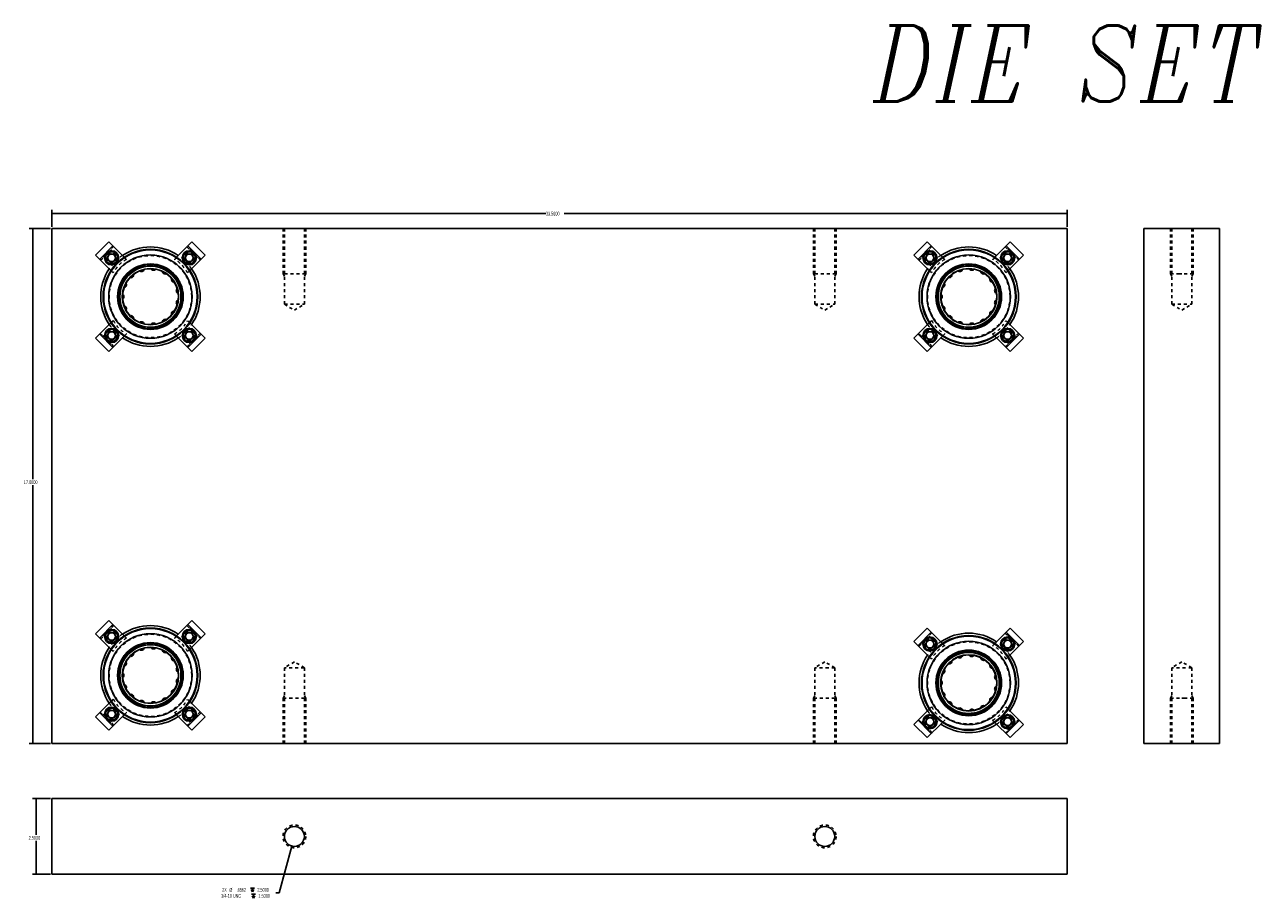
# Model space of a CAD drawing. Header units: inches. Extents: x 220 to 877, y 4 to 174.
# Tile 658 of 674: x 773 to 813, y 145 to 174. Entities that reach past the tile are written whole.
import ezdxf

# ---------------------------------------------------------------- set-up
doc = ezdxf.new("R2010")
doc.units = ezdxf.units.IN
doc.header["$LTSCALE"] = 0.5
doc.header["$MEASUREMENT"] = 0
doc.linetypes.add('HIDDEN', pattern=[0.225, 0.15, -0.075])
for name, color, linetype in [('SID-M-D', 42, 'Continuous'), ('SID-M-H', 4, 'HIDDEN'), ('SID-M-S', 105, 'Continuous')]:
    doc.layers.add(name, color=color, linetype=linetype)
doc.styles.add('I', font='ITALIC.SHX')
doc.styles.add('SLDTEXTSTYLE0', font='TXT', dxfattribs={"width": 0.595745})

# ---------------------------------------------------------------- blocks, each defined once
blk = doc.blocks.new('SW_SYMBOL_HOLE_DEPTH')
at = {"layer": 'SID-M-D', "color": 0}
for p, q in [((0, 34.4), (31.5, 34.4)), ((3.9, 21.9), (15.7, 3)), ((15.7, 34.4), (15.7, 3)), ((27.6, 21.9), (15.7, 3))]:
    blk.add_line(p, q, dxfattribs=at)

msp = doc.modelspace()

# ---------------------------------------------------------------- linework, layer by layer
at = {"layer": 'SID-M-D'}
for p, q in [((773.90117, 166.97488), (773.90117, 167.54086)), ((773.90117, 167.41586), (790.19837, 167.41586)), ((807.40117, 167.41586), (790.79872, 167.41586)), ((807.40117, 166.97488), (807.40117, 167.54086)), ((773.85117, 166.92488), (773.15007, 166.92488)), ((773.27507, 166.92488), (773.27507, 158.65123)), ((773.27507, 149.92488), (773.27507, 158.45279)), ((773.85117, 149.92488), (773.15007, 149.92488)), ((773.85117, 148.10723), (773.26166, 148.10723)), ((773.38666, 148.10723), (773.38666, 146.91054)), ((773.38666, 145.60723), (773.38666, 146.7121)), ((781.81626, 146.54031), (781.40217, 144.99494)), ((773.85117, 145.60723), (773.26166, 145.60723)), ((781.40217, 144.99494), (781.28342, 144.99494))]:
    msp.add_line(p, q, dxfattribs=at)
for points in [[(773.90117, 167.41586), (774.05717, 167.38986), (774.05717, 167.44186)], [(807.40117, 167.41586), (807.24517, 167.44186), (807.24517, 167.38986)], [(773.27507, 166.92488), (773.24907, 166.76888), (773.30107, 166.76888)], [(773.27507, 149.92488), (773.30107, 150.08088), (773.24907, 150.08088)], [(773.38666, 148.10723), (773.36066, 147.95123), (773.41266, 147.95123)], [(781.81626, 146.54031), (781.75077, 146.39636), (781.80099, 146.3829)], [(773.38666, 145.60723), (773.41266, 145.76323), (773.36066, 145.76323)]]:
    msp.add_solid(points, dxfattribs=at)
at = {"layer": 'SID-M-H'}
for p, q in [((781.52617, 166.92488), (781.52617, 165.42488)), ((781.57307, 166.92488), (781.57307, 164.42488)), ((782.22927, 164.42488), (782.22927, 166.92488)), ((782.27617, 165.42488), (782.27617, 166.92488)), ((799.02617, 166.92488), (799.02617, 165.42488)), ((799.07307, 166.92488), (799.07307, 164.42488)), ((799.72927, 164.42488), (799.72927, 166.92488)), ((799.77617, 165.42488), (799.77617, 166.92488)), ((810.80446, 166.92488), (810.80446, 165.42488)), ((810.85136, 166.92488), (810.85136, 164.42488)), ((811.50756, 164.42488), (811.50756, 166.92488)), ((811.55446, 165.42488), (811.55446, 166.92488)), ((781.52617, 165.42488), (781.57307, 165.35453)), ((782.22927, 165.35453), (782.27617, 165.42488)), ((782.27617, 165.42488), (782.26897, 165.42488)), ((799.02617, 165.42488), (799.07307, 165.35453)), ((799.76896, 165.42488), (799.02617, 165.42488)), ((799.72927, 165.35453), (799.77617, 165.42488)), ((799.77617, 165.42488), (799.76897, 165.42488)), ((810.80446, 165.42488), (810.85136, 165.35453)), ((811.17946, 165.42488), (811.1063, 165.42488)), ((811.50756, 165.35453), (811.55446, 165.42488)), ((781.57307, 164.42488), (782.22927, 164.42488)), ((781.57307, 164.42488), (781.90117, 164.22774)), ((781.90117, 164.22774), (782.22927, 164.42488)), ((799.07307, 164.42488), (799.72927, 164.42488)), ((799.07307, 164.42488), (799.40117, 164.22774)), ((799.40117, 164.22774), (799.72927, 164.42488)), ((810.85136, 164.42488), (811.50756, 164.42488)), ((810.85136, 164.42488), (811.17946, 164.22774)), ((811.17946, 164.22774), (811.50756, 164.42488)), ((781.90117, 152.62202), (781.57307, 152.42488)), ((782.22927, 152.42488), (781.57307, 152.42488)), ((781.57307, 152.42488), (781.57307, 149.92488)), ((782.22927, 152.42488), (781.90117, 152.62202)), ((782.22927, 149.92488), (782.22927, 152.42488)), ((799.40117, 152.62202), (799.07307, 152.42488)), ((799.72927, 152.42488), (799.07307, 152.42488)), ((799.07307, 152.42488), (799.07307, 149.92488)), ((799.72927, 152.42488), (799.40117, 152.62202)), ((799.72927, 149.92488), (799.72927, 152.42488)), ((811.17946, 152.62202), (810.85136, 152.42488)), ((811.50756, 152.42488), (810.85136, 152.42488)), ((810.85136, 152.42488), (810.85136, 149.92488)), ((811.50756, 152.42488), (811.17946, 152.62202)), ((811.50756, 149.92488), (811.50756, 152.42488)), ((781.57307, 151.49523), (781.52617, 151.42488)), ((781.52617, 151.42488), (781.52617, 149.92488)), ((781.52617, 151.42488), (781.53338, 151.42488)), ((782.27617, 151.42488), (782.22927, 151.49523)), ((782.27617, 149.92488), (782.27617, 151.42488)), ((799.07307, 151.49523), (799.02617, 151.42488)), ((799.02617, 151.42488), (799.02617, 149.92488)), ((799.02617, 151.42488), (799.03338, 151.42488)), ((799.77617, 151.42488), (799.72927, 151.49523)), ((799.77617, 149.92488), (799.77617, 151.42488)), ((810.85136, 151.49523), (810.80446, 151.42488)), ((810.80446, 151.42488), (810.80446, 149.92488)), ((811.17946, 151.42488), (811.25262, 151.42488)), ((811.55446, 151.42488), (811.50756, 151.49523)), ((811.55446, 149.92488), (811.55446, 151.42488))]:
    msp.add_line(p, q, dxfattribs=at)
for centre, radius in [((775.86954, 165.95651), 0.15625), ((778.43281, 165.95651), 0.15625), ((802.86954, 165.95651), 0.15625), ((805.43281, 165.95651), 0.15625), ((775.86954, 163.39325), 0.15625), ((778.43281, 163.39325), 0.15625), ((802.86954, 163.39325), 0.15625), ((805.43281, 163.39325), 0.15625), ((775.86954, 153.45651), 0.15625), ((778.43281, 153.45651), 0.15625), ((802.86954, 153.20651), 0.15625), ((805.43281, 153.20651), 0.15625), ((775.86954, 150.89325), 0.15625), ((778.43281, 150.89325), 0.15625), ((802.86954, 150.64325), 0.15625), ((805.43281, 150.64325), 0.15625), ((781.90117, 146.85723), 0.375), ((799.40117, 146.85723), 0.375)]:
    msp.add_circle(centre, radius, dxfattribs=at)
for points, knots in [([(782.26897, 165.42488), (782.24763, 165.42488), (782.21298, 165.42488), (782.16634, 165.42488), (782.10951, 165.42488), (782.04468, 165.42488), (781.97433, 165.42488), (781.90117, 165.42488), (781.82802, 165.42488), (781.75767, 165.42488), (781.69284, 165.42488), (781.63601, 165.42488), (781.58937, 165.42488), (781.55472, 165.42488), (781.53338, 165.42488), (781.52617, 165.42488), (781.52757, 165.42488), (781.52617, 165.42488)], [0, 0, 0, 0, 0.06666631, 0.13333301, 0.1999997, 0.26666639, 0.33333308, 0.39999977, 0.46666647, 0.53333316, 0.59999985, 0.66666654, 0.73333323, 0.79999992, 0.86666662, 0.93333331, 1, 1, 1, 1]), ([(811.10629, 165.42488), (811.03596, 165.42488), (810.97112, 165.42488), (810.9143, 165.42488), (810.86766, 165.42488), (810.83301, 165.42488), (810.81167, 165.42488), (810.80446, 165.42488), (810.80586, 165.42488), (810.80446, 165.42488)], [0, 0, 0, 0, 0.14282822, 0.28569018, 0.42855215, 0.57141411, 0.71427607, 0.85713804, 1, 1, 1, 1]), ([(811.55446, 165.42488), (811.54726, 165.42488), (811.52592, 165.42488), (811.49126, 165.42488), (811.44463, 165.42488), (811.3878, 165.42488), (811.32297, 165.42488), (811.25262, 165.42488), (811.17946, 165.42488), (811.20401, 165.42488), (811.17946, 165.42488)], [0, 0, 0, 0, 0.12499907, 0.2499992, 0.37499933, 0.49999947, 0.6249996, 0.74999973, 0.87499987, 1, 1, 1, 1]), ([(781.53338, 151.42488), (781.55472, 151.42488), (781.58937, 151.42488), (781.63601, 151.42488), (781.69284, 151.42488), (781.75767, 151.42488), (781.82802, 151.42488), (781.90117, 151.42488), (781.97433, 151.42488), (782.04468, 151.42488), (782.10951, 151.42488), (782.16634, 151.42488), (782.21298, 151.42488), (782.24763, 151.42488), (782.26897, 151.42488), (782.27617, 151.42488), (782.27478, 151.42488), (782.27617, 151.42488)], [0, 0, 0, 0, 0.06666683, 0.13333349, 0.20000014, 0.2666668, 0.33333345, 0.40000011, 0.46666676, 0.53333342, 0.60000007, 0.66666673, 0.73333338, 0.80000004, 0.86666669, 0.93333335, 1, 1, 1, 1]), ([(799.03338, 151.42488), (799.05472, 151.42488), (799.08937, 151.42488), (799.13601, 151.42488), (799.19284, 151.42488), (799.25767, 151.42488), (799.32802, 151.42488), (799.40117, 151.42488), (799.47433, 151.42488), (799.54468, 151.42488), (799.60951, 151.42488), (799.66634, 151.42488), (799.71298, 151.42488), (799.74763, 151.42488), (799.76897, 151.42488), (799.77617, 151.42488), (799.77478, 151.42488), (799.77617, 151.42488)], [0, 0, 0, 0, 0.06666684, 0.13333349, 0.20000015, 0.2666668, 0.33333346, 0.40000011, 0.46666676, 0.53333342, 0.60000007, 0.66666673, 0.73333338, 0.80000004, 0.86666669, 0.93333335, 1, 1, 1, 1]), ([(810.80445, 151.42488), (810.81167, 151.42488), (810.83301, 151.42488), (810.86766, 151.42488), (810.9143, 151.42488), (810.97112, 151.42488), (811.03596, 151.42488), (811.1063, 151.42488), (811.17946, 151.42488), (811.15492, 151.42488), (811.17946, 151.42488)], [0, 0, 0, 0, 0.125001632, 0.250001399, 0.375001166, 0.500000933, 0.625000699, 0.750000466, 0.875000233, 1, 1, 1, 1]), ([(811.2526, 151.42488), (811.32297, 151.42488), (811.3878, 151.42488), (811.44463, 151.42488), (811.49126, 151.42488), (811.52592, 151.42488), (811.54726, 151.42488), (811.55446, 151.42488), (811.55307, 151.42488), (811.55446, 151.42488)], [0, 0, 0, 0, 0.14288618, 0.28573848, 0.42859079, 0.57144309, 0.71429539, 0.8571477, 1, 1, 1, 1])]:
    msp.add_open_spline(points, degree=3, knots=knots, dxfattribs=at)
at = {"layer": 'SID-M-S'}
for p, q in [((807.40117, 166.92488), (773.90117, 166.92488)), ((773.90117, 157.02488), (773.90117, 166.92488)), ((807.40117, 149.92488), (807.40117, 166.92488)), ((812.42946, 166.92488), (809.92946, 166.92488)), ((809.92946, 149.92488), (809.92946, 166.92488)), ((812.42946, 149.92488), (812.42946, 166.92488)), ((773.90117, 157.02488), (773.90117, 149.92488)), ((773.90117, 149.92488), (807.40117, 149.92488)), ((812.42946, 149.92488), (809.92946, 149.92488)), ((773.90117, 148.10723), (807.40117, 148.10723)), ((773.90117, 145.60723), (773.90117, 148.10723)), ((807.40117, 145.60723), (807.40117, 148.10723)), ((773.90117, 145.60723), (807.40117, 145.60723))]:
    msp.add_line(p, q, dxfattribs=at)
at = {"layer": 'SID-M-S', "linetype": 'Continuous', "lineweight": 25}
for p, q in [((775.78257, 166.48189), (775.34416, 166.04349)), ((776.28749, 165.97697), (775.78257, 166.48189)), ((778.51978, 166.48189), (778.01486, 165.97697)), ((778.95819, 166.04349), (778.51978, 166.48189)), ((802.78257, 166.48189), (802.34416, 166.04349)), ((803.28749, 165.97697), (802.78257, 166.48189)), ((805.51978, 166.48189), (805.01486, 165.97697)), ((805.95819, 166.04349), (805.51978, 166.48189)), ((775.34416, 166.04349), (775.84908, 165.53857)), ((775.91621, 166.34825), (775.47781, 165.90984)), ((775.79737, 166.08151), (775.72521, 165.95651)), ((775.94171, 166.08151), (775.79737, 166.08151)), ((776.01388, 165.95651), (775.94171, 166.08151)), ((778.36064, 166.08151), (778.28847, 165.95651)), ((778.50497, 166.08151), (778.36064, 166.08151)), ((778.82454, 165.90984), (778.38614, 166.34825)), ((778.45327, 165.53857), (778.95819, 166.04349)), ((778.57714, 165.95651), (778.50497, 166.08151)), ((802.34416, 166.04349), (802.84908, 165.53857)), ((802.91621, 166.34825), (802.47781, 165.90984)), ((802.79737, 166.08151), (802.72521, 165.95651)), ((802.94171, 166.08151), (802.79737, 166.08151)), ((803.01388, 165.95651), (802.94171, 166.08151)), ((805.36064, 166.08151), (805.28847, 165.95651)), ((805.50497, 166.08151), (805.36064, 166.08151)), ((805.82454, 165.90984), (805.38614, 166.34825)), ((805.45327, 165.53857), (805.95819, 166.04349)), ((805.57714, 165.95651), (805.50497, 166.08151)), ((775.72521, 165.95651), (775.79737, 165.83151)), ((775.79737, 165.83151), (775.94171, 165.83151)), ((775.94171, 165.83151), (776.01388, 165.95651)), ((778.28847, 165.95651), (778.36064, 165.83151)), ((778.36064, 165.83151), (778.50497, 165.83151)), ((778.50497, 165.83151), (778.57714, 165.95651)), ((802.72521, 165.95651), (802.79737, 165.83151)), ((802.79737, 165.83151), (802.94171, 165.83151)), ((802.94171, 165.83151), (803.01388, 165.95651)), ((805.28847, 165.95651), (805.36064, 165.83151)), ((805.36064, 165.83151), (805.50497, 165.83151)), ((805.50497, 165.83151), (805.57714, 165.95651)), ((775.84908, 163.81119), (775.34416, 163.30627)), ((778.95819, 163.30627), (778.45327, 163.81119)), ((802.84908, 163.81119), (802.34416, 163.30627)), ((805.95819, 163.30627), (805.45327, 163.81119)), ((775.34416, 163.30627), (775.78257, 162.86787)), ((775.47781, 163.43992), (775.91621, 163.00151)), ((775.79737, 163.51825), (775.72521, 163.39325)), ((775.72521, 163.39325), (775.79737, 163.26825)), ((775.78257, 162.86787), (776.28749, 163.37279)), ((775.94171, 163.51825), (775.79737, 163.51825)), ((775.79737, 163.26825), (775.94171, 163.26825)), ((776.01388, 163.39325), (775.94171, 163.51825)), ((775.94171, 163.26825), (776.01388, 163.39325)), ((778.01486, 163.37279), (778.51978, 162.86787)), ((778.36064, 163.51825), (778.28847, 163.39325)), ((778.28847, 163.39325), (778.36064, 163.26825)), ((778.50497, 163.51825), (778.36064, 163.51825)), ((778.36064, 163.26825), (778.50497, 163.26825)), ((778.38614, 163.00151), (778.82454, 163.43992)), ((778.57714, 163.39325), (778.50497, 163.51825)), ((778.50497, 163.26825), (778.57714, 163.39325)), ((778.51978, 162.86787), (778.95819, 163.30627)), ((802.34416, 163.30627), (802.78257, 162.86787)), ((802.47781, 163.43992), (802.91621, 163.00151)), ((802.79737, 163.51825), (802.72521, 163.39325)), ((802.72521, 163.39325), (802.79737, 163.26825)), ((802.78257, 162.86787), (803.28749, 163.37279)), ((802.94171, 163.51825), (802.79737, 163.51825)), ((802.79737, 163.26825), (802.94171, 163.26825)), ((803.01388, 163.39325), (802.94171, 163.51825)), ((802.94171, 163.26825), (803.01388, 163.39325)), ((805.01486, 163.37279), (805.51978, 162.86787)), ((805.36064, 163.51825), (805.28847, 163.39325)), ((805.28847, 163.39325), (805.36064, 163.26825)), ((805.50497, 163.51825), (805.36064, 163.51825)), ((805.36064, 163.26825), (805.50497, 163.26825)), ((805.38614, 163.00151), (805.82454, 163.43992)), ((805.57714, 163.39325), (805.50497, 163.51825)), ((805.50497, 163.26825), (805.57714, 163.39325)), ((805.51978, 162.86787), (805.95819, 163.30627)), ((775.78257, 153.98189), (775.34416, 153.54349)), ((775.91621, 153.84825), (775.47781, 153.40984)), ((776.28749, 153.47697), (775.78257, 153.98189)), ((778.51978, 153.98189), (778.01486, 153.47697)), ((778.82454, 153.40984), (778.38614, 153.84825)), ((778.95819, 153.54349), (778.51978, 153.98189)), ((802.78257, 153.73189), (802.34416, 153.29349)), ((802.91621, 153.59825), (802.47781, 153.15984)), ((803.28749, 153.22697), (802.78257, 153.73189)), ((805.51978, 153.73189), (805.01486, 153.22697)), ((805.82454, 153.15984), (805.38614, 153.59825)), ((805.95819, 153.29349), (805.51978, 153.73189)), ((775.34416, 153.54349), (775.84908, 153.03857)), ((775.79737, 153.58151), (775.72521, 153.45651)), ((775.72521, 153.45651), (775.79737, 153.33151)), ((775.94171, 153.58151), (775.79737, 153.58151)), ((775.79737, 153.33151), (775.94171, 153.33151)), ((776.01388, 153.45651), (775.94171, 153.58151)), ((775.94171, 153.33151), (776.01388, 153.45651)), ((778.36064, 153.58151), (778.28847, 153.45651)), ((778.28847, 153.45651), (778.36064, 153.33151)), ((778.50497, 153.58151), (778.36064, 153.58151)), ((778.36064, 153.33151), (778.50497, 153.33151)), ((778.45327, 153.03857), (778.95819, 153.54349)), ((778.57714, 153.45651), (778.50497, 153.58151)), ((778.50497, 153.33151), (778.57714, 153.45651)), ((802.34416, 153.29349), (802.84908, 152.78857)), ((802.79737, 153.33151), (802.72521, 153.20651)), ((802.72521, 153.20651), (802.79737, 153.08151)), ((802.94171, 153.33151), (802.79737, 153.33151)), ((803.01388, 153.20651), (802.94171, 153.33151)), ((802.94171, 153.08151), (803.01388, 153.20651)), ((805.36064, 153.33151), (805.28847, 153.20651)), ((805.28847, 153.20651), (805.36064, 153.08151)), ((805.50497, 153.33151), (805.36064, 153.33151)), ((805.45327, 152.78857), (805.95819, 153.29349)), ((805.57714, 153.20651), (805.50497, 153.33151)), ((805.50497, 153.08151), (805.57714, 153.20651)), ((802.79737, 153.08151), (802.94171, 153.08151)), ((805.36064, 153.08151), (805.50497, 153.08151)), ((775.84908, 151.31119), (775.34416, 150.80627)), ((778.95819, 150.80627), (778.45327, 151.31119)), ((775.34416, 150.80627), (775.78257, 150.36787)), ((775.47781, 150.93992), (775.91621, 150.50151)), ((775.79737, 151.01825), (775.72521, 150.89325)), ((775.72521, 150.89325), (775.79737, 150.76825)), ((775.78257, 150.36787), (776.28749, 150.87279)), ((775.94171, 151.01825), (775.79737, 151.01825)), ((776.01388, 150.89325), (775.94171, 151.01825)), ((775.94171, 150.76825), (776.01388, 150.89325)), ((778.01486, 150.87279), (778.51978, 150.36787)), ((778.36064, 151.01825), (778.28847, 150.89325)), ((778.28847, 150.89325), (778.36064, 150.76825)), ((778.50497, 151.01825), (778.36064, 151.01825)), ((778.38614, 150.50151), (778.82454, 150.93992)), ((778.57714, 150.89325), (778.50497, 151.01825)), ((778.50497, 150.76825), (778.57714, 150.89325)), ((778.51978, 150.36787), (778.95819, 150.80627)), ((802.84908, 151.06119), (802.34416, 150.55627)), ((805.95819, 150.55627), (805.45327, 151.06119)), ((775.79737, 150.76825), (775.94171, 150.76825)), ((778.36064, 150.76825), (778.50497, 150.76825)), ((802.34416, 150.55627), (802.78257, 150.11787)), ((802.47781, 150.68992), (802.91621, 150.25151)), ((802.79737, 150.76825), (802.72521, 150.64325)), ((802.72521, 150.64325), (802.79737, 150.51825)), ((802.78257, 150.11787), (803.28749, 150.62279)), ((802.94171, 150.76825), (802.79737, 150.76825)), ((802.79737, 150.51825), (802.94171, 150.51825)), ((803.01388, 150.64325), (802.94171, 150.76825)), ((802.94171, 150.51825), (803.01388, 150.64325)), ((805.01486, 150.62279), (805.51978, 150.11787)), ((805.36064, 150.76825), (805.28847, 150.64325)), ((805.28847, 150.64325), (805.36064, 150.51825)), ((805.50497, 150.76825), (805.36064, 150.76825)), ((805.36064, 150.51825), (805.50497, 150.51825)), ((805.38614, 150.25151), (805.82454, 150.68992)), ((805.57714, 150.64325), (805.50497, 150.76825)), ((805.50497, 150.51825), (805.57714, 150.64325)), ((805.51978, 150.11787), (805.95819, 150.55627))]:
    msp.add_line(p, q, dxfattribs=at)
at = {"layer": 'SID-M-S', "linetype": 'HIDDEN', "lineweight": 18}
for p, q in [((775.9346, 166.32986), (775.49619, 165.89146)), ((775.50857, 165.87908), (775.94697, 166.31749)), ((778.35538, 166.31749), (778.79378, 165.87908)), ((778.80616, 165.89146), (778.36775, 166.32986)), ((802.9346, 166.32986), (802.49619, 165.89146)), ((802.50857, 165.87908), (802.94697, 166.31749)), ((805.35538, 166.31749), (805.79378, 165.87908)), ((805.80616, 165.89146), (805.36775, 166.32986)), ((776.36219, 165.90227), (776.28749, 165.97697)), ((778.01486, 165.97697), (777.94016, 165.90227)), ((803.36219, 165.90227), (803.28749, 165.97697)), ((805.01486, 165.97697), (804.94016, 165.90227)), ((775.84908, 165.53857), (775.92378, 165.46386)), ((778.37856, 165.46386), (778.45327, 165.53857)), ((802.84908, 165.53857), (802.92378, 165.46386)), ((805.37856, 165.46386), (805.45327, 165.53857)), ((776.26025, 164.18729), (776.26618, 164.1871)), ((803.26025, 164.18729), (803.26618, 164.1871)), ((775.92378, 163.8859), (775.84908, 163.81119)), ((778.45327, 163.81119), (778.37856, 163.8859)), ((802.92378, 163.8859), (802.84908, 163.81119)), ((805.45327, 163.81119), (805.37856, 163.8859)), ((775.49619, 163.4583), (775.9346, 163.0199)), ((775.94697, 163.03227), (775.50857, 163.47068)), ((776.28749, 163.37279), (776.36219, 163.44749)), ((777.94016, 163.44749), (778.01486, 163.37279)), ((778.79378, 163.47068), (778.35538, 163.03227)), ((778.36775, 163.0199), (778.80616, 163.4583)), ((802.49619, 163.4583), (802.9346, 163.0199)), ((802.94697, 163.03227), (802.50857, 163.47068)), ((803.28749, 163.37279), (803.36219, 163.44749)), ((804.94016, 163.44749), (805.01486, 163.37279)), ((805.79378, 163.47068), (805.35538, 163.03227)), ((805.36775, 163.0199), (805.80616, 163.4583)), ((775.9346, 153.82986), (775.49619, 153.39146)), ((775.50857, 153.37908), (775.94697, 153.81749)), ((778.35538, 153.81749), (778.79378, 153.37908)), ((778.80616, 153.39146), (778.36775, 153.82986)), ((776.36219, 153.40227), (776.28749, 153.47697)), ((778.01486, 153.47697), (777.94016, 153.40227)), ((802.9346, 153.57986), (802.49619, 153.14146)), ((802.50857, 153.12908), (802.94697, 153.56749)), ((803.36219, 153.15227), (803.28749, 153.22697)), ((805.01486, 153.22697), (804.94016, 153.15227)), ((805.35538, 153.56749), (805.79378, 153.12908)), ((805.80616, 153.14146), (805.36775, 153.57986)), ((775.84908, 153.03857), (775.92378, 152.96386)), ((778.37856, 152.96386), (778.45327, 153.03857)), ((802.84908, 152.78857), (802.92378, 152.71386)), ((805.37856, 152.71386), (805.45327, 152.78857)), ((776.26025, 151.68729), (776.26618, 151.6871)), ((775.92378, 151.3859), (775.84908, 151.31119)), ((778.45327, 151.31119), (778.37856, 151.3859)), ((803.26025, 151.43729), (803.26618, 151.4371)), ((775.49619, 150.9583), (775.9346, 150.5199)), ((775.94697, 150.53227), (775.50857, 150.97068)), ((776.28749, 150.87279), (776.36219, 150.94749)), ((777.94016, 150.94749), (778.01486, 150.87279)), ((778.79378, 150.97068), (778.35538, 150.53227)), ((778.36775, 150.5199), (778.80616, 150.9583)), ((802.92378, 151.1359), (802.84908, 151.06119)), ((805.45327, 151.06119), (805.37856, 151.1359)), ((802.49619, 150.7083), (802.9346, 150.2699)), ((802.94697, 150.28227), (802.50857, 150.72068)), ((803.28749, 150.62279), (803.36219, 150.69749)), ((804.94016, 150.69749), (805.01486, 150.62279)), ((805.79378, 150.72068), (805.35538, 150.28227)), ((805.36775, 150.2699), (805.80616, 150.7083))]:
    msp.add_line(p, q, dxfattribs=at)
at = {"layer": 'SID-M-S', "linetype": 'Continuous', "lineweight": 25}
for centre, radius in [((777.15117, 164.67488), 1.5625), ((777.15117, 164.67488), 1.5425), ((775.86954, 165.95651), 0.23438), ((775.86954, 165.95651), 0.20312), ((778.43281, 165.95651), 0.23438), ((778.43281, 165.95651), 0.20312), ((804.15117, 164.67488), 1.5625), ((804.15117, 164.67488), 1.5425), ((802.86954, 165.95651), 0.23438), ((802.86954, 165.95651), 0.20312), ((805.43281, 165.95651), 0.23438), ((805.43281, 165.95651), 0.20313), ((777.15117, 164.67488), 1.0825), ((777.15117, 164.67488), 1.0625), ((777.15117, 164.67488), 1.01562), ((777.15117, 164.67488), 1.00775), ((804.15117, 164.67488), 1.0825), ((804.15117, 164.67488), 1.0625), ((804.15117, 164.67488), 1.01562), ((804.15117, 164.67488), 1.00775), ((777.15117, 164.67488), 0.92975), ((777.15117, 164.67488), 0.92188), ((804.15117, 164.67488), 0.92975), ((804.15117, 164.67488), 0.92188), ((775.86954, 163.39325), 0.23438), ((778.43281, 163.39325), 0.23438), ((802.86954, 163.39325), 0.23438), ((805.43281, 163.39325), 0.23438), ((775.86954, 163.39325), 0.20312), ((778.43281, 163.39325), 0.20312), ((802.86954, 163.39325), 0.20312), ((805.43281, 163.39325), 0.20312), ((777.15117, 152.17488), 1.5625), ((777.15117, 152.17488), 1.5425), ((775.86954, 153.45651), 0.23438), ((775.86954, 153.45651), 0.20312), ((778.43281, 153.45651), 0.23438), ((778.43281, 153.45651), 0.20312), ((777.15117, 152.17488), 1.0825), ((777.15117, 152.17488), 1.0625), ((777.15117, 152.17488), 1.01562), ((804.15117, 151.92488), 1.5625), ((804.15117, 151.92488), 1.5425), ((802.86954, 153.20651), 0.23438), ((802.86954, 153.20651), 0.20312), ((805.43281, 153.20651), 0.23438), ((805.43281, 153.20651), 0.20313), ((777.15117, 152.17488), 1.00775), ((777.15117, 152.17488), 0.92975), ((777.15117, 152.17488), 0.92188), ((804.15117, 151.92488), 1.0825), ((804.15117, 151.92488), 1.0625), ((804.15117, 151.92488), 1.01562), ((804.15117, 151.92488), 1.00775), ((804.15117, 151.92488), 0.92975), ((804.15117, 151.92488), 0.92188), ((775.86954, 150.89325), 0.23438), ((775.86954, 150.89325), 0.20312), ((778.43281, 150.89325), 0.23438), ((778.43281, 150.89325), 0.20312), ((802.86954, 150.64325), 0.23438), ((802.86954, 150.64325), 0.20312), ((805.43281, 150.64325), 0.23438), ((805.43281, 150.64325), 0.20312)]:
    msp.add_circle(centre, radius, dxfattribs=at)
at = {"layer": 'SID-M-S', "linetype": 'HIDDEN', "lineweight": 18}
for centre, radius in [((775.86954, 165.95651), 0.1595), ((775.86954, 165.95651), 0.15625), ((775.86954, 165.95651), 0.13297), ((775.86954, 165.95651), 0.1327), ((775.86954, 165.95651), 0.13218), ((775.86954, 165.95651), 0.1285), ((777.15117, 164.67488), 1.375), ((777.15117, 164.67488), 1.355), ((778.43281, 165.95651), 0.1595), ((778.43281, 165.95651), 0.15625), ((778.43281, 165.95651), 0.13297), ((778.43281, 165.95651), 0.1327), ((778.43281, 165.95651), 0.13218), ((778.43281, 165.95651), 0.1285), ((802.86954, 165.95651), 0.1595), ((802.86954, 165.95651), 0.15625), ((802.86954, 165.95651), 0.13297), ((802.86954, 165.95651), 0.1327), ((802.86954, 165.95651), 0.13218), ((802.86954, 165.95651), 0.1285), ((804.15117, 164.67488), 1.375), ((804.15117, 164.67488), 1.355), ((805.43281, 165.95651), 0.1595), ((805.43281, 165.95651), 0.15625), ((805.43281, 165.95651), 0.13297), ((805.43281, 165.95651), 0.1327), ((805.43281, 165.95651), 0.13218), ((805.43281, 165.95651), 0.1285), ((777.15117, 164.67488), 1.0825), ((777.15117, 164.67488), 1.00775), ((804.15117, 164.67488), 1.0825), ((804.15117, 164.67488), 1.00775), ((777.15117, 164.67488), 0.92975), ((804.15117, 164.67488), 0.92975), ((775.86954, 163.39325), 0.1595), ((775.86954, 163.39325), 0.15625), ((775.86954, 163.39325), 0.13297), ((775.86954, 163.39325), 0.1327), ((775.86954, 163.39325), 0.13218), ((775.86954, 163.39325), 0.1285), ((778.43281, 163.39325), 0.1595), ((778.43281, 163.39325), 0.15625), ((778.43281, 163.39325), 0.13297), ((778.43281, 163.39325), 0.1327), ((778.43281, 163.39325), 0.13218), ((778.43281, 163.39325), 0.1285), ((802.86954, 163.39325), 0.1595), ((802.86954, 163.39325), 0.15625), ((802.86954, 163.39325), 0.13297), ((802.86954, 163.39325), 0.1327), ((802.86954, 163.39325), 0.13218), ((802.86954, 163.39325), 0.1285), ((805.43281, 163.39325), 0.1595), ((805.43281, 163.39325), 0.15625), ((805.43281, 163.39325), 0.13297), ((805.43281, 163.39325), 0.1327), ((805.43281, 163.39325), 0.13218), ((805.43281, 163.39325), 0.1285), ((775.86954, 153.45651), 0.1595), ((775.86954, 153.45651), 0.15625), ((775.86954, 153.45651), 0.13297), ((775.86954, 153.45651), 0.1327), ((775.86954, 153.45651), 0.13218), ((778.43281, 153.45651), 0.1595), ((778.43281, 153.45651), 0.15625), ((778.43281, 153.45651), 0.13297), ((778.43281, 153.45651), 0.1327), ((778.43281, 153.45651), 0.13218), ((775.86954, 153.45651), 0.1285), ((777.15117, 152.17488), 1.375), ((777.15117, 152.17488), 1.355), ((777.15117, 152.17488), 1.0825), ((778.43281, 153.45651), 0.1285), ((802.86954, 153.20651), 0.1595), ((802.86954, 153.20651), 0.15625), ((802.86954, 153.20651), 0.13297), ((802.86954, 153.20651), 0.1327), ((802.86954, 153.20651), 0.13218), ((802.86954, 153.20651), 0.1285), ((804.15117, 151.92488), 1.375), ((804.15117, 151.92488), 1.355), ((805.43281, 153.20651), 0.1595), ((805.43281, 153.20651), 0.15625), ((805.43281, 153.20651), 0.13297), ((805.43281, 153.20651), 0.1327), ((805.43281, 153.20651), 0.13218), ((805.43281, 153.20651), 0.1285), ((777.15117, 152.17488), 1.00775), ((777.15117, 152.17488), 0.92975), ((804.15117, 151.92488), 1.0825), ((804.15117, 151.92488), 1.00775), ((804.15117, 151.92488), 0.92975), ((775.86954, 150.89325), 0.1595), ((775.86954, 150.89325), 0.15625), ((775.86954, 150.89325), 0.13297), ((775.86954, 150.89325), 0.1327), ((775.86954, 150.89325), 0.13218), ((775.86954, 150.89325), 0.1285), ((778.43281, 150.89325), 0.1595), ((778.43281, 150.89325), 0.15625), ((778.43281, 150.89325), 0.13297), ((778.43281, 150.89325), 0.1327), ((778.43281, 150.89325), 0.13218), ((778.43281, 150.89325), 0.1285), ((802.86954, 150.64325), 0.1595), ((802.86954, 150.64325), 0.15625), ((805.43281, 150.64325), 0.1595), ((805.43281, 150.64325), 0.15625), ((802.86954, 150.64325), 0.13297), ((802.86954, 150.64325), 0.1327), ((802.86954, 150.64325), 0.13218), ((802.86954, 150.64325), 0.1285), ((805.43281, 150.64325), 0.13297), ((805.43281, 150.64325), 0.1327), ((805.43281, 150.64325), 0.13218), ((805.43281, 150.64325), 0.1285)]:
    msp.add_circle(centre, radius, dxfattribs=at)
at = {"layer": 'SID-M-S'}
for centre, radius in [((775.86954, 165.95651), 0.1285), ((777.15117, 164.67488), 1.375), ((778.43281, 165.95651), 0.1285), ((802.86954, 165.95651), 0.1285), ((804.15117, 164.67488), 1.375), ((805.43281, 165.95651), 0.1285), ((775.86954, 163.39325), 0.1285), ((778.43281, 163.39325), 0.1285), ((802.86954, 163.39325), 0.1285), ((805.43281, 163.39325), 0.1285), ((775.86954, 153.45651), 0.1285), ((777.15117, 152.17488), 1.375), ((778.43281, 153.45651), 0.1285), ((802.86954, 153.20651), 0.1285), ((804.15117, 151.92488), 1.375), ((805.43281, 153.20651), 0.1285), ((775.86954, 150.89325), 0.1285), ((778.43281, 150.89325), 0.1285), ((802.86954, 150.64325), 0.1285), ((805.43281, 150.64325), 0.1285), ((781.90117, 146.85723), 0.3281), ((799.40117, 146.85723), 0.3281)]:
    msp.add_circle(centre, radius, dxfattribs=at)
at = {"layer": 'SID-M-S', "linetype": 'HIDDEN', "lineweight": 18}
for centre, radius, start, end in [((777.15117, 164.67488), 1.6415, 124.114224, 145.885776), ((777.15117, 164.67488), 1.6415, 34.114224, 55.885776), ((804.15117, 164.67488), 1.6415, 124.114224, 145.885776), ((804.15117, 164.67488), 1.6415, 34.114224, 55.885776), ((776.83828, 164.98777), 1.031, 117.501613, 152.498387), ((777.46407, 164.98777), 1.031, 27.501613, 62.498387), ((803.83828, 164.98777), 1.031, 117.501613, 152.498387), ((804.46407, 164.98777), 1.031, 27.501613, 62.498387), ((777.15117, 164.67488), 1.6415, 214.114224, 235.885776), ((776.83828, 164.36199), 1.031, 207.501613, 242.498387), ((777.46407, 164.36199), 1.031, 297.501613, 332.498387), ((777.15117, 164.67488), 1.6415, 304.114224, 325.885776), ((804.15117, 164.67488), 1.6415, 214.114224, 235.885776), ((803.83828, 164.36199), 1.031, 207.501613, 242.498387), ((804.46407, 164.36199), 1.031, 297.501613, 332.498387), ((804.15117, 164.67488), 1.6415, 304.114224, 325.885776), ((777.15117, 152.17488), 1.6415, 124.114224, 145.885776), ((776.83828, 152.48777), 1.031, 117.501613, 152.498387), ((777.46407, 152.48777), 1.031, 27.501613, 62.498387), ((777.15117, 152.17488), 1.6415, 34.114224, 55.885776), ((804.15117, 151.92488), 1.6415, 124.114224, 145.885776), ((804.15117, 151.92488), 1.6415, 34.114224, 55.885776), ((803.83828, 152.23777), 1.031, 117.501613, 152.498387), ((804.46407, 152.23777), 1.031, 27.501613, 62.498387), ((777.15117, 152.17488), 1.6415, 214.114224, 235.885776), ((776.83828, 151.86199), 1.031, 207.501613, 242.498387), ((777.46407, 151.86199), 1.031, 297.501613, 332.498387), ((777.15117, 152.17488), 1.6415, 304.114224, 325.885776), ((804.15117, 151.92488), 1.6415, 214.114224, 235.885776), ((803.83828, 151.61199), 1.031, 207.501613, 242.498387), ((804.46407, 151.61199), 1.031, 297.501613, 332.498387), ((804.15117, 151.92488), 1.6415, 304.114224, 325.885776)]:
    msp.add_arc(centre, radius, start, end, dxfattribs=at)
at = {"layer": 'SID-M-S', "linetype": 'Continuous', "lineweight": 25}
for centre, radius, start, end in [((777.15117, 164.67488), 1.6415, 55.885776, 124.114224), ((804.15117, 164.67488), 1.6415, 55.885776, 124.114224), ((776.85181, 165.59622), 0.09375, 45.882154, 170.346191), ((777.25244, 165.63832), 0.09375, 21.897955, 146.342438), ((803.85181, 165.59622), 0.09375, 45.882154, 170.346191), ((804.25244, 165.63832), 0.09375, 21.897955, 146.342438), ((777.15117, 164.67488), 1.6415, 145.885776, 214.114224), ((776.50295, 165.3948), 0.09375, 69.863154, 194.35124), ((776.50295, 165.3948), 0.09375, 254.797114, 9.54156), ((776.85181, 165.59622), 0.09375, 230.629148, 345.537947), ((777.25244, 165.63832), 0.09375, 206.649308, 321.535988), ((777.63555, 165.51384), 0.09375, 182.666253, 297.536018), ((777.63555, 165.51384), 0.09375, 357.910894, 122.34032), ((777.93491, 165.2443), 0.09375, 158.680322, 270), ((777.93491, 165.2443), 0.09375, 333.921309, 98.340173), ((777.15117, 164.67488), 1.6415, 325.885776, 34.114224), ((804.15117, 164.67488), 1.6415, 145.885776, 214.114224), ((803.50295, 165.3948), 0.09375, 69.863154, 194.35124), ((803.50295, 165.3948), 0.09375, 254.797114, 9.54156), ((803.85181, 165.59622), 0.09375, 230.629148, 345.537947), ((804.25244, 165.63832), 0.09375, 206.649308, 321.535988), ((804.63555, 165.51384), 0.09375, 182.666253, 297.536018), ((804.63555, 165.51384), 0.09375, 357.910894, 122.34032), ((804.93491, 165.2443), 0.09375, 158.680322, 270), ((804.93491, 165.2443), 0.09375, 333.921309, 98.340173), ((804.15117, 164.67488), 1.6415, 325.885776, 34.114224), ((776.26618, 165.06891), 0.09375, 94.043277, 218.357245), ((776.26618, 165.06891), 0.09375, 278.737572, 33.546488), ((778.09875, 164.87629), 0.09375, 134.691853, 249.593989), ((778.09875, 164.87629), 0.09375, 309.92954, 74.340487), ((803.26618, 165.06891), 0.09375, 94.043277, 218.357245), ((803.26618, 165.06891), 0.09375, 278.737572, 33.546488), ((805.09875, 164.87629), 0.09375, 134.691853, 249.593989), ((805.09875, 164.87629), 0.09375, 309.92954, 74.340487), ((776.18242, 164.67488), 0.09375, 118.023432, 242.363864), ((776.18242, 164.67488), 0.09375, 302.733548, 57.552394), ((778.09875, 164.47347), 0.09375, 110.701183, 225.592533), ((778.09875, 164.47347), 0.09375, 285.935926, 50.34425), ((803.18242, 164.67488), 0.09375, 118.023432, 242.363864), ((803.18242, 164.67488), 0.09375, 302.733548, 57.552394), ((805.09875, 164.47347), 0.09375, 110.701183, 225.592533), ((805.09875, 164.47347), 0.09375, 285.935926, 50.34425), ((776.26618, 164.28085), 0.09375, 142.006885, 266.373253), ((776.26618, 164.28085), 0.09375, 326.730061, 81.55894), ((776.50295, 163.95496), 0.09375, 350.726765, 105.565784), ((777.93491, 164.10546), 0.09375, 86.708654, 201.589321), ((777.93491, 164.10546), 0.09375, 261.950661, 26.353153), ((803.26618, 164.28085), 0.09375, 142.006885, 266.373253), ((803.26618, 164.28085), 0.09375, 326.730061, 81.55894), ((803.50295, 163.95496), 0.09375, 350.726765, 105.565784), ((804.93491, 164.10546), 0.09375, 86.708654, 201.589321), ((804.93491, 164.10546), 0.09375, 261.950661, 26.353153), ((776.50295, 163.95496), 0.09375, 165.993294, 290.394427), ((776.85181, 163.75354), 0.09375, 189.982317, 314.388264), ((776.85181, 163.75354), 0.09375, 14.72332, 129.572586), ((777.25244, 163.71144), 0.09375, 38.719381, 153.579004), ((777.25244, 163.71144), 0.09375, 213.973612, 338.378921), ((777.63555, 163.83592), 0.09375, 62.714606, 177.584697), ((777.63555, 163.83592), 0.09375, 237.966836, 2.365399), ((803.50295, 163.95496), 0.09375, 165.993294, 290.394427), ((803.85181, 163.75354), 0.09375, 189.982317, 314.388264), ((803.85181, 163.75354), 0.09375, 14.72332, 129.572586), ((804.25244, 163.71144), 0.09375, 38.719381, 153.579004), ((804.25244, 163.71144), 0.09375, 213.973612, 338.378921), ((804.63555, 163.83592), 0.09375, 62.714606, 177.584697), ((804.63555, 163.83592), 0.09375, 237.966836, 2.365399), ((777.15117, 164.67488), 1.6415, 235.885776, 304.114224), ((804.15117, 164.67488), 1.6415, 235.885776, 304.114224), ((777.15117, 152.17488), 1.6415, 55.885776, 124.114224), ((776.85181, 153.09622), 0.09375, 45.882154, 170.346191), ((777.25244, 153.13832), 0.09375, 21.897955, 146.342438), ((804.15117, 151.92488), 1.6415, 55.885776, 124.114224), ((777.15117, 152.17488), 1.6415, 145.885776, 214.114224), ((776.50295, 152.8948), 0.09375, 69.863154, 194.35124), ((776.50295, 152.8948), 0.09375, 254.797114, 9.54156), ((776.85181, 153.09622), 0.09375, 230.629148, 345.537947), ((777.25244, 153.13832), 0.09375, 206.649308, 321.535988), ((777.63555, 153.01384), 0.09375, 182.666253, 297.536018), ((777.63555, 153.01384), 0.09375, 357.910894, 122.34032), ((777.93491, 152.7443), 0.09375, 333.921309, 98.340173), ((777.15117, 152.17488), 1.6415, 325.885776, 34.114224), ((804.15117, 151.92488), 1.6415, 145.885776, 214.114224), ((803.85181, 152.84622), 0.09375, 45.882154, 170.346191), ((803.85181, 152.84622), 0.09375, 230.629148, 345.537947), ((804.25244, 152.88832), 0.09375, 206.649308, 321.535988), ((804.25244, 152.88832), 0.09375, 21.897955, 146.342438), ((804.63555, 152.76384), 0.09375, 357.910894, 122.34032), ((804.15117, 151.92488), 1.6415, 325.885776, 34.114224), ((776.26618, 152.56891), 0.09375, 94.043277, 218.357245), ((776.26618, 152.56891), 0.09375, 278.737572, 33.546488), ((777.93491, 152.7443), 0.09375, 158.680322, 270), ((778.09875, 152.37629), 0.09375, 134.691853, 249.593989), ((778.09875, 152.37629), 0.09375, 309.92954, 74.340487), ((803.26618, 152.31891), 0.09375, 94.043277, 218.357245), ((803.50295, 152.6448), 0.09375, 69.863154, 194.35124), ((803.50295, 152.6448), 0.09375, 254.797114, 9.54156), ((804.63555, 152.76384), 0.09375, 182.666253, 297.536018), ((804.93491, 152.4943), 0.09375, 158.680322, 270), ((804.93491, 152.4943), 0.09375, 333.921309, 98.340173), ((776.18242, 152.17488), 0.09375, 118.023432, 242.363864), ((776.18242, 152.17488), 0.09375, 302.733548, 57.552394), ((778.09875, 151.97347), 0.09375, 110.701183, 225.592533), ((778.09875, 151.97347), 0.09375, 285.935926, 50.34425), ((803.18242, 151.92488), 0.09375, 118.023432, 242.363864), ((803.18242, 151.92488), 0.09375, 302.733548, 57.552394), ((803.26618, 152.31891), 0.09375, 278.737572, 33.546488), ((805.09875, 152.12629), 0.09375, 134.691853, 249.593989), ((805.09875, 152.12629), 0.09375, 309.92954, 74.340487), ((776.26618, 151.78085), 0.09375, 142.006885, 266.373253), ((776.26618, 151.78085), 0.09375, 326.730061, 81.55894), ((777.93491, 151.60546), 0.09375, 86.708654, 201.589321), ((777.93491, 151.60546), 0.09375, 261.950661, 26.353153), ((803.26618, 151.53085), 0.09375, 142.006885, 266.373253), ((803.26618, 151.53085), 0.09375, 326.730061, 81.55894), ((805.09875, 151.72347), 0.09375, 110.701183, 225.592533), ((805.09875, 151.72347), 0.09375, 285.935926, 50.34425), ((776.50295, 151.45496), 0.09375, 165.993294, 290.394427), ((776.50295, 151.45496), 0.09375, 350.726765, 105.565784), ((776.85181, 151.25354), 0.09375, 189.982317, 314.388264), ((776.85181, 151.25354), 0.09375, 14.72332, 129.572586), ((777.25244, 151.21144), 0.09375, 38.719381, 153.579004), ((777.63555, 151.33592), 0.09375, 62.714606, 177.584697), ((777.63555, 151.33592), 0.09375, 237.966836, 2.365399), ((803.50295, 151.20496), 0.09375, 165.993294, 290.394427), ((803.50295, 151.20496), 0.09375, 350.726765, 105.565784), ((804.93491, 151.35546), 0.09375, 86.708654, 201.589321), ((804.93491, 151.35546), 0.09375, 261.950661, 26.353153), ((777.15117, 152.17488), 1.6415, 235.885776, 304.114224), ((777.25244, 151.21144), 0.09375, 213.973612, 338.378921), ((803.85181, 151.00354), 0.09375, 189.982317, 314.388264), ((803.85181, 151.00354), 0.09375, 14.72332, 129.572586), ((804.25244, 150.96144), 0.09375, 38.719381, 153.579004), ((804.25244, 150.96144), 0.09375, 213.973612, 338.378921), ((804.63555, 151.08592), 0.09375, 62.714606, 177.584697), ((804.63555, 151.08592), 0.09375, 237.966836, 2.365399), ((804.15117, 151.92488), 1.6415, 235.885776, 304.114224)]:
    msp.add_arc(centre, radius, start, end, dxfattribs=at)

# ---------------------------------------------------------------- block references
at = {"layer": 'SID-M-D', "xscale": 0.00405556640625, "yscale": 0.00405556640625, "zscale": 0.00405556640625}
for p in [(780.45438, 145.01228), (780.48816, 144.81193)]:
    msp.add_blockref('SW_SYMBOL_HOLE_DEPTH', p, dxfattribs=at)

# ---------------------------------------------------------------- texts
at = {"color": 6, "style": 'I'}
msp.add_text('DIE SET', height=2.5, dxfattribs=at).set_placement((800.99309, 171.12064))
at = {"layer": 'SID-M-D', "char_height": 0.125, "attachment_point": 1, "style": 'SLDTEXTSTYLE0'}
for s, insert in [('33.5000', (790.19837, 167.47778)), ('17.0000', (772.9749, 158.61393)), ('2.5000', (773.13266, 146.87323)), ('3/4-10 UNC', (779.484, 144.95764)), ('2X', (779.51778, 145.15799)), ('%%c', (779.75788, 145.15608)), ('.6562', (779.99327, 145.15799)), ('2.5000', (780.67985, 145.15799)), ('1.5000', (780.71363, 144.95764))]:
    msp.add_mtext(s, dxfattribs=dict(at, insert=insert))

doc.saveas('drawing.dxf')
